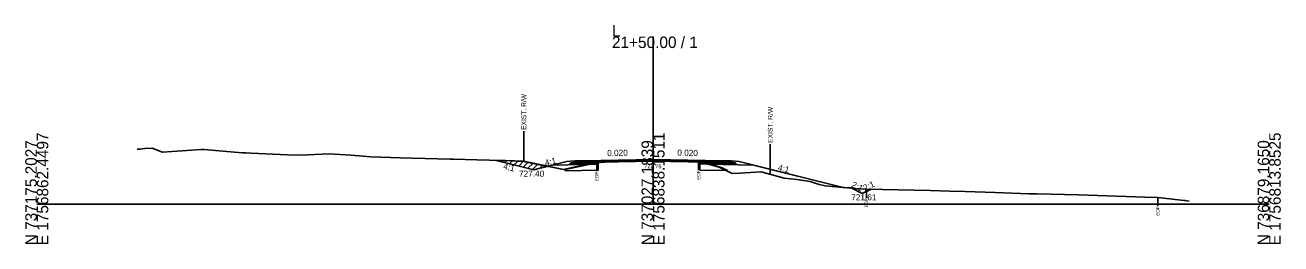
# Model space of a CAD drawing. Extents: x -26 to 4303, y -10 to 9577.
# Drawn here: x 997.2 to 1302.8, y 1490.3 to 1543.7 of the extents above; entities that cross this region are included whole.
import ezdxf

# ---------------------------------------------------------------- set-up
doc = ezdxf.new("R2010")
doc.units = 0
for name, color, linetype in [('Exist CMT Pavement', 7, 'Continuous'), ('Old_Level_10', 7, 'Continuous'), ('Old_Level_2', 7, 'Continuous'), ('Pattern 1', 7, 'Continuous'), ('Prop CMT Conc Surface', 7, 'Continuous'), ('Prop CMT Concrete Structures', 7, 'Continuous'), ('Prop CMT Concrete Wall', 7, 'Continuous'), ('Prop CMT Pvmt Course 1', 7, 'Continuous'), ('Prop CMT Pvmt Course 1 CG', 7, 'Continuous'), ('Prop CMT Pvmt Course 1 Wedge', 7, 'Continuous'), ('Prop CMT Pvmt Course 2', 7, 'Continuous'), ('Prop CMT Pvmt Course 2 Wedge', 7, 'Continuous'), ('Prop CMT Pvmt Course 3', 7, 'Continuous'), ('Prop CMT Pvmt Surface', 7, 'Continuous'), ('Prop CMT Pvmt Surface Shoulder', 7, 'Continuous'), ('Prop CMT Pvmt Wedge Surface 1', 7, 'Continuous'), ('Prop CMT Pvmt Wedge Surface 2', 7, 'Continuous'), ('Prop CMT Pvmt Wedge Surface 3', 7, 'Continuous'), ('Prop CMT Shld Paved Course 1', 7, 'Continuous'), ('Prop CMT Shld Paved Course 2', 7, 'Continuous'), ('Prop CMT Shld Paved Course 3', 7, 'Continuous'), ('Prop CMT Slope Grass', 7, 'Continuous'), ('Prop CMT Subgrade Earthwork', 7, 'Continuous'), ('Prop Road Sect_ Recs - UC Shallow (Outline)', 7, 'Continuous'), ('Prop Shade Light', 7, 'Continuous'), ('Prop XS DDE Elevations', 7, 'Continuous'), ('Prop XS Ditch Standard Text', 7, 'Continuous'), ('Prop XS Earthwork Shape', 7, 'Continuous'), ('Prop XS Hydro Elevations', 7, 'Continuous'), ('Prop XS SE Text', 7, 'Continuous'), ('Prop XS Side Slope Text', 7, 'Continuous'), ('Prop XS Wedging', 7, 'Continuous'), ('Scratch_Level_3', 7, 'Continuous')]:
    doc.layers.add(name, color=color, linetype=linetype)

msp = doc.modelspace()

# ---------------------------------------------------------------- linework, layer by layer
at = {"layer": 'Exist CMT Pavement'}
for points in [[(1150, 1510.94), (1133, 1510.6)], [(1150, 1510.94), (1167, 1510.6)]]:
    msp.add_lwpolyline(points, dxfattribs=at)
at = {"layer": 'Old_Level_10'}
for p, q in [((1198.2, 1503.98), (1196.2, 1504.08)), ((1200.94, 1502.61), (1198.2, 1503.98)), ((1202.96, 1503.62), (1200.94, 1502.61))]:
    msp.add_line(p, q, dxfattribs=at)
at = {"layer": 'Old_Level_2'}
for p, q in [((1150, 1500), (1150, 1540.89)), ((1150, 1500), (1150, 1540.89)), ((1000, 1500), (1150, 1500)), ((1000, 1500), (1150, 1500)), ((1150, 1500), (1300, 1500)), ((1150, 1500), (1300, 1500))]:
    msp.add_line(p, q, dxfattribs=at)
at = {"layer": 'Pattern 1'}
for p, q in [((1112.77, 1510.44), (1112.98, 1510.65)), ((1113.9, 1510.16), (1114.35, 1510.61)), ((1115.03, 1509.88), (1115.73, 1510.57)), ((1116.17, 1509.6), (1117.1, 1510.53)), ((1117.3, 1509.31), (1118.46, 1510.48)), ((1118.43, 1509.03), (1119.64, 1510.24)), ((1161.42, 1510.02), (1161.72, 1510.33)), ((1119.56, 1508.75), (1120.82, 1510.01)), ((1120.69, 1508.46), (1122, 1509.77)), ((1122.37, 1508.73), (1123.18, 1509.54)), ((1124.26, 1509.2), (1124.36, 1509.31)), ((1124.39, 1509.23), (1124.4, 1509.24)), ((1135.91, 1509.77), (1136.15, 1510.01)), ((1162.61, 1509.8), (1162.83, 1510.02))]:
    msp.add_line(p, q, dxfattribs=at)
for points in [[(1124.54, 1509.27), (1121, 1508.39), (1111.82, 1510.68), (1114.1, 1510.62), (1117.15, 1510.53), (1118.45, 1510.48), (1122.45, 1509.68)], [(1136.64, 1509.78), (1134.77, 1509.75), (1136.64, 1510.1)], [(1161.42, 1510.41), (1161.42, 1509.82), (1163.72, 1509.78)]]:
    msp.add_lwpolyline(points, close=True, dxfattribs=at)
at = {"layer": 'Prop CMT Conc Surface'}
for points in [[(1136.32, 1510.42), (1133, 1510.35)], [(1133, 1510.35), (1133, 1510.15)], [(1133, 1510.15), (1136.32, 1510.21)], [(1136.32, 1510.21), (1136.32, 1510.42)], [(1161.09, 1510.26), (1161.09, 1510.47)], [(1161.09, 1510.47), (1167, 1510.35)], [(1167, 1510.15), (1161.09, 1510.26)], [(1167, 1510.35), (1167, 1510.15)]]:
    msp.add_lwpolyline(points, dxfattribs=at)
at = {"layer": 'Prop CMT Concrete Structures'}
for points in [[(1133, 1510.35), (1133, 1510.6)], [(1136.32, 1510.42), (1133, 1510.35)], [(1150, 1510.82), (1136.32, 1510.55)], [(1136.32, 1510.55), (1136.32, 1510.42)], [(1150, 1510.82), (1161.09, 1510.6)], [(1161.09, 1510.6), (1161.09, 1510.47)], [(1161.09, 1510.47), (1167, 1510.35)], [(1167, 1510.35), (1167, 1510.6)]]:
    msp.add_lwpolyline(points, dxfattribs=at)
at = {"layer": 'Prop CMT Pvmt Course 1'}
for points in [[(1136.32, 1510.21), (1133, 1510.15)], [(1133, 1510.15), (1133, 1509.81)], [(1136.32, 1509.88), (1136.32, 1510.21)], [(1161.09, 1510.26), (1167, 1510.15)], [(1161.09, 1509.93), (1161.09, 1510.26)], [(1167, 1510.15), (1167, 1509.81)], [(1133, 1509.81), (1136.32, 1509.88)], [(1167, 1509.81), (1161.09, 1509.93)]]:
    msp.add_lwpolyline(points, dxfattribs=at)
at = {"layer": 'Prop CMT Pvmt Course 1 Wedge'}
for points in [[(1136.32, 1510.19), (1136.37, 1510.19), (1136.92, 1510.2), (1137.2, 1510.21), (1137.84, 1510.22)], [(1137.84, 1510.22), (1137.2, 1510.18), (1136.92, 1510.15), (1136.37, 1510.11), (1136.32, 1510.1)], [(1136.32, 1510.1), (1136.32, 1510.19)]]:
    msp.add_lwpolyline(points, dxfattribs=at)
at = {"layer": 'Prop CMT Pvmt Course 2'}
for points in [[(1133, 1510.6), (1131, 1510.56), (1130.74, 1510.31)], [(1130.74, 1510.31), (1133, 1510.35)], [(1133, 1510.35), (1133, 1510.6)], [(1167, 1510.6), (1169, 1510.56), (1169.26, 1510.31)], [(1167, 1510.35), (1167, 1510.6)], [(1169.26, 1510.31), (1167, 1510.35)]]:
    msp.add_lwpolyline(points, dxfattribs=at)
at = {"layer": 'Prop CMT Pvmt Course 2 Wedge'}
for points in [[(1131, 1510.56), (1129, 1510.4), (1121, 1508.4), (1111.94, 1510.67)], [(1169, 1510.56), (1171, 1510.4), (1196.33, 1504.07)]]:
    msp.add_lwpolyline(points, dxfattribs=at)
at = {"layer": 'Prop CMT Pvmt Course 3'}
for points in [[(1133, 1510.35), (1130.74, 1510.31), (1130.53, 1510.1)], [(1130.53, 1510.1), (1133, 1510.15)], [(1133, 1510.15), (1133, 1510.35)], [(1167, 1510.35), (1169.26, 1510.31), (1169.47, 1510.1)], [(1167, 1510.15), (1167, 1510.35)], [(1169.47, 1510.1), (1167, 1510.15)]]:
    msp.add_lwpolyline(points, dxfattribs=at)
at = {"layer": 'Prop CMT Pvmt Surface'}
for points in [[(1150, 1510.69), (1133, 1510.35)], [(1133, 1510.35), (1133, 1510.6)], [(1150, 1510.69), (1167, 1510.35)], [(1167, 1510.35), (1167, 1510.6)]]:
    msp.add_lwpolyline(points, dxfattribs=at)
at = {"layer": 'Prop CMT Pvmt Surface Shoulder'}
for points in [[(1136.32, 1510.1), (1136.37, 1510.11), (1136.92, 1510.15), (1137.2, 1510.18), (1137.97, 1510.23), (1138.28, 1510.25), (1139.41, 1510.3), (1140.81, 1510.36), (1141.59, 1510.41), (1143.35, 1510.53), (1145.8, 1510.62), (1145.88, 1510.63), (1146.3, 1510.65), (1148.12, 1510.74), (1148.25, 1510.75), (1148.3, 1510.75), (1148.37, 1510.75), (1149.12, 1510.78), (1149.26, 1510.78), (1150, 1510.76)], [(1150, 1510.76), (1150.71, 1510.74), (1150.95, 1510.73), (1151.86, 1510.71), (1153.48, 1510.67), (1154.89, 1510.64), (1156.01, 1510.61), (1156.82, 1510.59), (1158.55, 1510.53), (1160.3, 1510.45), (1160.82, 1510.43), (1160.88, 1510.42), (1160.89, 1510.42), (1161.04, 1510.43), (1161.09, 1510.41)]]:
    msp.add_lwpolyline(points, dxfattribs=at)
at = {"layer": 'Prop CMT Pvmt Wedge Surface 1'}
for p, q in [((1133.02, 1509.69), (1125.53, 1509.54)), ((1136.32, 1509.75), (1133.02, 1509.69)), ((1161.09, 1509.81), (1166.98, 1509.69)), ((1166.98, 1509.69), (1174.47, 1509.54))]:
    msp.add_line(p, q, dxfattribs=at)
for points in [[(1136.32, 1509.75), (1136.32, 1510.1)], [(1161.09, 1509.81), (1161.09, 1510.41)]]:
    msp.add_lwpolyline(points, dxfattribs=at)
at = {"layer": 'Prop CMT Pvmt Wedge Surface 2'}
for points in [[(1136.32, 1510.55), (1136.37, 1510.55), (1136.92, 1510.56), (1137.2, 1510.56), (1137.97, 1510.58), (1138.28, 1510.58), (1139.41, 1510.61), (1140.81, 1510.64), (1141.59, 1510.65), (1143.35, 1510.69), (1145.8, 1510.74), (1145.88, 1510.74), (1146.3, 1510.75), (1148.12, 1510.78), (1148.25, 1510.78), (1148.3, 1510.79), (1148.37, 1510.79), (1149.1, 1510.8)], [(1149.1, 1510.8), (1148.37, 1510.77), (1148.3, 1510.77), (1148.25, 1510.77), (1148.12, 1510.76), (1146.3, 1510.67), (1145.88, 1510.65), (1145.8, 1510.65), (1143.97, 1510.57), (1143.35, 1510.56), (1141.59, 1510.53), (1140.81, 1510.51), (1139.41, 1510.48), (1138.28, 1510.46), (1137.97, 1510.45), (1137.2, 1510.44), (1136.92, 1510.43), (1136.37, 1510.42), (1136.32, 1510.42)], [(1136.32, 1510.42), (1136.32, 1510.55)], [(1150, 1510.78), (1149.26, 1510.8), (1149.12, 1510.8)], [(1149.12, 1510.8), (1149.26, 1510.8)], [(1149.26, 1510.8), (1150, 1510.82)], [(1150, 1510.82), (1150, 1510.78)], [(1150, 1510.82), (1150.71, 1510.81), (1150.95, 1510.8), (1151.86, 1510.78), (1153.48, 1510.75), (1154.89, 1510.72), (1156.01, 1510.7), (1156.82, 1510.68), (1158.55, 1510.65), (1160.3, 1510.61), (1160.82, 1510.6), (1160.88, 1510.6), (1160.89, 1510.6), (1161.04, 1510.6), (1161.09, 1510.6)], [(1161.09, 1510.47), (1161.04, 1510.47), (1160.89, 1510.48), (1160.88, 1510.48), (1160.82, 1510.48), (1160.3, 1510.49), (1159.63, 1510.5), (1158.55, 1510.56), (1156.82, 1510.61), (1156.01, 1510.64), (1154.89, 1510.66), (1153.48, 1510.69), (1151.86, 1510.73), (1150.95, 1510.75), (1150.71, 1510.76), (1150, 1510.78)], [(1161.09, 1510.6), (1161.09, 1510.47)]]:
    msp.add_lwpolyline(points, dxfattribs=at)
at = {"layer": 'Prop CMT Pvmt Wedge Surface 3'}
for points in [[(1136.32, 1510.42), (1136.37, 1510.42), (1136.92, 1510.43), (1137.2, 1510.44), (1137.97, 1510.45), (1138.28, 1510.46), (1139.41, 1510.48), (1140.81, 1510.51), (1141.59, 1510.53), (1143.35, 1510.56), (1143.97, 1510.57)], [(1143.97, 1510.57), (1143.35, 1510.55), (1141.59, 1510.43), (1140.81, 1510.38), (1139.41, 1510.32), (1138.28, 1510.27), (1137.97, 1510.25), (1137.84, 1510.24), (1137.2, 1510.23), (1136.92, 1510.22), (1136.37, 1510.21), (1136.32, 1510.21)], [(1136.32, 1510.21), (1136.32, 1510.42)], [(1161.09, 1510.44), (1161.04, 1510.45), (1160.89, 1510.44), (1160.88, 1510.44), (1160.82, 1510.45), (1160.3, 1510.47), (1159.63, 1510.5)], [(1159.63, 1510.5), (1160.3, 1510.49)], [(1160.3, 1510.49), (1160.82, 1510.48), (1160.88, 1510.48), (1160.89, 1510.48), (1161.04, 1510.47), (1161.09, 1510.47)], [(1161.09, 1510.47), (1161.09, 1510.44)]]:
    msp.add_lwpolyline(points, dxfattribs=at)
at = {"layer": 'Prop CMT Shld Paved Course 1'}
for points in [[(1133, 1510.15), (1133, 1510.6)], [(1150, 1510.49), (1133, 1510.15)], [(1150, 1510.49), (1167, 1510.15)], [(1167, 1510.15), (1167, 1510.6)]]:
    msp.add_lwpolyline(points, dxfattribs=at)
at = {"layer": 'Prop CMT Shld Paved Course 2'}
for points in [[(1133, 1510.6), (1131, 1510.56)], [(1167, 1510.6), (1169, 1510.56)]]:
    msp.add_lwpolyline(points, dxfattribs=at)
at = {"layer": 'Prop CMT Shld Paved Course 3'}
for points in [[(1150, 1510.94), (1133, 1510.6)], [(1133, 1510.6), (1133, 1510.35)], [(1133, 1510.35), (1136.32, 1510.42)], [(1136.32, 1510.55), (1150, 1510.82)], [(1136.32, 1510.42), (1136.32, 1510.55)], [(1150, 1510.94), (1167, 1510.6)], [(1161.09, 1510.6), (1150, 1510.82)], [(1161.09, 1510.47), (1161.09, 1510.6)], [(1167, 1510.35), (1161.09, 1510.47)], [(1167, 1510.6), (1167, 1510.35)]]:
    msp.add_lwpolyline(points, dxfattribs=at)
at = {"layer": 'Prop CMT Slope Grass'}
msp.add_lwpolyline([(1024.4, 1513.46), (1025.16, 1513.45), (1026.28, 1513.59), (1028.12, 1513.63), (1030.61, 1512.69), (1040.03, 1513.38), (1040.74, 1513.36), (1044.37, 1513.02), (1049.96, 1512.51), (1050.88, 1512.5), (1052.15, 1512.43), (1061.01, 1512), (1064.28, 1511.93), (1071.15, 1512.27), (1076.41, 1511.92), (1081.28, 1511.55), (1088.53, 1511.31), (1091.42, 1511.26), (1100.66, 1510.98), (1101.55, 1510.95), (1107.12, 1510.8), (1116.28, 1510.55), (1118.13, 1510.48), (1119.61, 1510.17), (1128.25, 1508.48), (1131.03, 1509.1), (1136.37, 1510.11), (1137.2, 1510.18), (1137.97, 1510.23), (1138.28, 1510.25), (1139.73, 1510.31), (1140.81, 1510.36), (1142.77, 1510.49), (1143.35, 1510.53), (1145.88, 1510.63), (1146.3, 1510.65), (1148.37, 1510.75), (1149.12, 1510.78), (1150, 1510.76), (1150.95, 1510.73), (1152.47, 1510.69), (1153.48, 1510.67), (1154.89, 1510.64), (1156.01, 1510.61), (1157.92, 1510.55), (1158.55, 1510.53), (1160.3, 1510.45), (1160.88, 1510.42), (1161.04, 1510.43), (1165.23, 1509.27), (1166.14, 1509.02), (1169.29, 1507.48), (1171.18, 1507.53), (1176.26, 1507.87), (1178.98, 1507.14), (1181.96, 1506.34), (1185.03, 1506.05), (1188.22, 1505.51), (1190.42, 1504.78), (1191.95, 1504.44), (1199.26, 1503.83), (1201.93, 1503.64), (1217.58, 1503.36), (1222.2, 1503.21), (1226, 1503.12), (1233.31, 1502.86), (1241.49, 1502.56), (1243.44, 1502.5), (1250.19, 1502.35), (1253.58, 1502.25), (1269.79, 1501.74), (1272.88, 1501.64), (1277.86, 1501.09), (1279.29, 1500.93), (1279.64, 1500.87), (1280.5, 1500.72)], dxfattribs=at)
at = {"layer": 'Prop CMT Subgrade Earthwork'}
for points in [[(1133, 1510.15), (1130.53, 1510.1), (1130.03, 1510.09), (1129.69, 1509.75)], [(1133, 1509.81), (1133, 1510.15)], [(1167, 1510.15), (1169.47, 1510.1), (1169.97, 1510.09), (1170.31, 1509.75)], [(1167, 1509.81), (1167, 1510.15)], [(1129.69, 1509.75), (1133, 1509.81)], [(1170.31, 1509.75), (1167, 1509.81)]]:
    msp.add_lwpolyline(points, dxfattribs=at)
at = {"layer": 'Prop Road Sect_ Recs - UC Shallow (Outline)'}
for points in [[(1128.64, 1508.12), (1128.63, 1508.5), (1134.77, 1509.75), (1136.64, 1509.78), (1136.64, 1508.28)], [(1168.17, 1508.19), (1166.65, 1508.93), (1163.72, 1509.78), (1161.42, 1509.82), (1161.42, 1508.32)]]:
    msp.add_lwpolyline(points, close=True, dxfattribs=at)
at = {"layer": 'Prop Shade Light'}
for points in [[(1136.64, 1508.28), (1136.64, 1509.78), (1134.77, 1509.75), (1128.63, 1508.5), (1128.64, 1508.12), (1136.64, 1508.28)], [(1136.64, 1508.28), (1136.64, 1509.78), (1134.77, 1509.75), (1128.63, 1508.5), (1128.64, 1508.12), (1136.64, 1508.28)], [(1168.17, 1508.19), (1166.65, 1508.93), (1163.72, 1509.78), (1161.42, 1509.82), (1161.42, 1508.32), (1168.17, 1508.19)]]:
    msp.add_lwpolyline(points, dxfattribs=at)
at = {"layer": 'Prop XS DDE Elevations'}
for points in [[(1121, 1508.4), (1111.94, 1510.67), (1116.28, 1510.55), (1118.13, 1510.48), (1119.61, 1510.17), (1124.36, 1509.24)], [(1136.32, 1509.75), (1136.32, 1510.1), (1134.26, 1509.71)], [(1136.92, 1510.15), (1137.2, 1510.18), (1136.37, 1510.11)], [(1139.41, 1510.3), (1140.81, 1510.36), (1139.73, 1510.31), (1138.28, 1510.25)], [(1146.3, 1510.65), (1148.12, 1510.74), (1148.25, 1510.75), (1148.3, 1510.75), (1148.37, 1510.75)], [(1149.12, 1510.78), (1149.26, 1510.78), (1150, 1510.76)], [(1150.71, 1510.74), (1150.95, 1510.73), (1150, 1510.76)], [(1156.01, 1510.61), (1157.92, 1510.55), (1158.55, 1510.53), (1156.82, 1510.59)], [(1160.3, 1510.45), (1160.88, 1510.42), (1160.82, 1510.43)], [(1160.88, 1510.42), (1161.04, 1510.43), (1160.89, 1510.42)], [(1161.09, 1509.81), (1163.46, 1509.76), (1161.09, 1510.41)], [(1134.26, 1509.71), (1133.02, 1509.69), (1125.53, 1509.54), (1124.36, 1509.24), (1128.25, 1508.48), (1131.03, 1509.1)], [(1174.47, 1509.54), (1196.33, 1504.07), (1191.95, 1504.44), (1190.42, 1504.78), (1188.22, 1505.51), (1185.03, 1506.05), (1181.96, 1506.34), (1178.98, 1507.14), (1176.26, 1507.87), (1171.18, 1507.53), (1169.29, 1507.48), (1166.14, 1509.02), (1165.23, 1509.27), (1163.46, 1509.76), (1166.98, 1509.69)]]:
    msp.add_lwpolyline(points, close=True, dxfattribs=at)
at = {"layer": 'Prop XS Ditch Standard Text'}
for p, q in [((1118.55, 1517.79), (1118.55, 1510.39)), ((1178.55, 1514.66), (1178.55, 1507.26)), ((1136.32, 1510.1), (1136.32, 1508.05)), ((1161.09, 1510.41), (1161.09, 1508.36)), ((1201.93, 1503.64), (1201.93, 1501.59)), ((1272.88, 1501.64), (1272.88, 1499.59))]:
    msp.add_line(p, q, dxfattribs=at)
at = {"layer": 'Prop XS Earthwork Shape'}
for points in [[(1198.36, 1503.9), (1198.2, 1503.98), (1196.2, 1504.08)], [(1198.2, 1503.98), (1196.2, 1504.08), (1198.36, 1503.9)], [(1199.26, 1503.83), (1201.93, 1503.64), (1202.94, 1503.62), (1200.93, 1502.61), (1198.36, 1503.9)], [(1200.93, 1502.61), (1198.36, 1503.9), (1199.26, 1503.83), (1201.93, 1503.64), (1202.94, 1503.62)]]:
    msp.add_lwpolyline(points, close=True, dxfattribs=at)
at = {"layer": 'Prop XS Wedging'}
for p, q in [((1150, 1510.82), (1136.32, 1510.55)), ((1136.32, 1510.55), (1136.32, 1510.42)), ((1136.32, 1510.42), (1138.05, 1510.46)), ((1136.32, 1510.42), (1138.05, 1510.46)), ((1138.05, 1510.46), (1136.32, 1510.42)), ((1136.32, 1510.42), (1136.32, 1510.21)), ((1136.32, 1510.21), (1136.32, 1510.13)), ((1136.32, 1510.13), (1136.32, 1510.1)), ((1136.32, 1510.1), (1136.37, 1510.11)), ((1138.05, 1510.46), (1138.26, 1510.25)), ((1138.05, 1510.46), (1138.26, 1510.25)), ((1138.26, 1510.25), (1138.05, 1510.46)), ((1161.09, 1510.6), (1150, 1510.82)), ((1161.09, 1510.47), (1150, 1510.69)), ((1158.89, 1510.52), (1161.09, 1510.47)), ((1161.09, 1510.47), (1161.09, 1510.6))]:
    msp.add_line(p, q, dxfattribs=at)
for points in [[(1136.32, 1510.13), (1136.32, 1510.13)], [(1136.37, 1510.11), (1137.2, 1510.18), (1137.97, 1510.23), (1138.26, 1510.25)], [(1138.26, 1510.25), (1138.28, 1510.25), (1139.73, 1510.31), (1140.81, 1510.36), (1142.77, 1510.49), (1143.35, 1510.53), (1145.88, 1510.63), (1146.3, 1510.65), (1148.37, 1510.75), (1149.12, 1510.78), (1150, 1510.76), (1150.95, 1510.73), (1152.47, 1510.69), (1153.48, 1510.67), (1154.89, 1510.64), (1156.01, 1510.61), (1157.92, 1510.55), (1158.55, 1510.53), (1158.89, 1510.52)]]:
    msp.add_lwpolyline(points, dxfattribs=at)
at = {"layer": 'Scratch_Level_3'}
msp.add_line((1162.98, 1509.87), (1162.99, 1509.89), dxfattribs=at)

# ---------------------------------------------------------------- texts
at = {"layer": 'Old_Level_2'}
for s, p in [('21+50.00 / 1', (1140, 1538.09)), ('21+50.00 / 1', (1140, 1538.09)), ('L', (1140, 1540.89)), ('L', (1140, 1540.89))]:
    msp.add_text(s, height=2.8, dxfattribs=at).set_placement(p)
for s, p in [('E 1756862.4497', (1002.8, 1490)), ('E 1756862.4497', (1002.8, 1490)), ('E 1756838.1511', (1152.8, 1490)), ('E 1756838.1511', (1152.8, 1490)), ('E 1756813.8525', (1302.8, 1490)), ('E 1756813.8525', (1302.8, 1490)), ('N 737175.2027', (1000, 1490)), ('N 737175.2027', (1000, 1490)), ('N 737027.1839', (1150, 1490)), ('N 737027.1839', (1150, 1490)), ('N 736879.1650', (1300, 1490)), ('N 736879.1650', (1300, 1490))]:
    msp.add_text(s, height=2.8, rotation=90, dxfattribs=at).set_placement(p)
at = {"layer": 'Prop CMT Concrete Wall'}
for rotation, p in [(334.1383, (1198.16, 1504.27)), (25.8617, (1201.6, 1503.19))]:
    msp.add_text('2:1', height=1.5, rotation=rotation, dxfattribs=at).set_placement(p)
msp.add_text('721.61', height=1.5, dxfattribs=at).set_placement((1198.26, 1500.93))
at = {"layer": 'Prop CMT Pvmt Course 1 CG'}
msp.add_text('729.76', height=1, dxfattribs=at).set_placement((1147.86, 1508.76))
at = {"layer": 'Prop XS Ditch Standard Text'}
for s, height, p in [('EXIST. R/W', 1.181, (1119.14, 1518.1)), ('EXIST. R/W', 1.181, (1179.14, 1514.96)), ('EOP', 0.787, (1136.71, 1505.65)), ('EOP', 0.787, (1161.49, 1505.97)), ('EOP', 0.787, (1202.32, 1499.19)), ('EOP', 0.787, (1273.28, 1497.2))]:
    msp.add_text(s, height=height, rotation=90, dxfattribs=at).set_placement(p)
at = {"layer": 'Prop XS Hydro Elevations'}
msp.add_text('727.40', height=1.5, dxfattribs=at).set_placement((1117.39, 1506.7))
at = {"layer": 'Prop XS SE Text'}
for rotation, p in [(1.1458, (1138.86, 1511.72)), (358.8542, (1155.9, 1511.83))]:
    msp.add_text('0.020', height=1.5, rotation=rotation, dxfattribs=at).set_placement(p)
at = {"layer": 'Prop XS Side Slope Text'}
for rotation, p in [(14.0362, (1123.87, 1509.31)), (345.9638, (1113.44, 1508.62)), (345.9638, (1180.28, 1508.3))]:
    msp.add_text('4:1', height=1.5, rotation=rotation, dxfattribs=at).set_placement(p)

doc.saveas('drawing.dxf')
